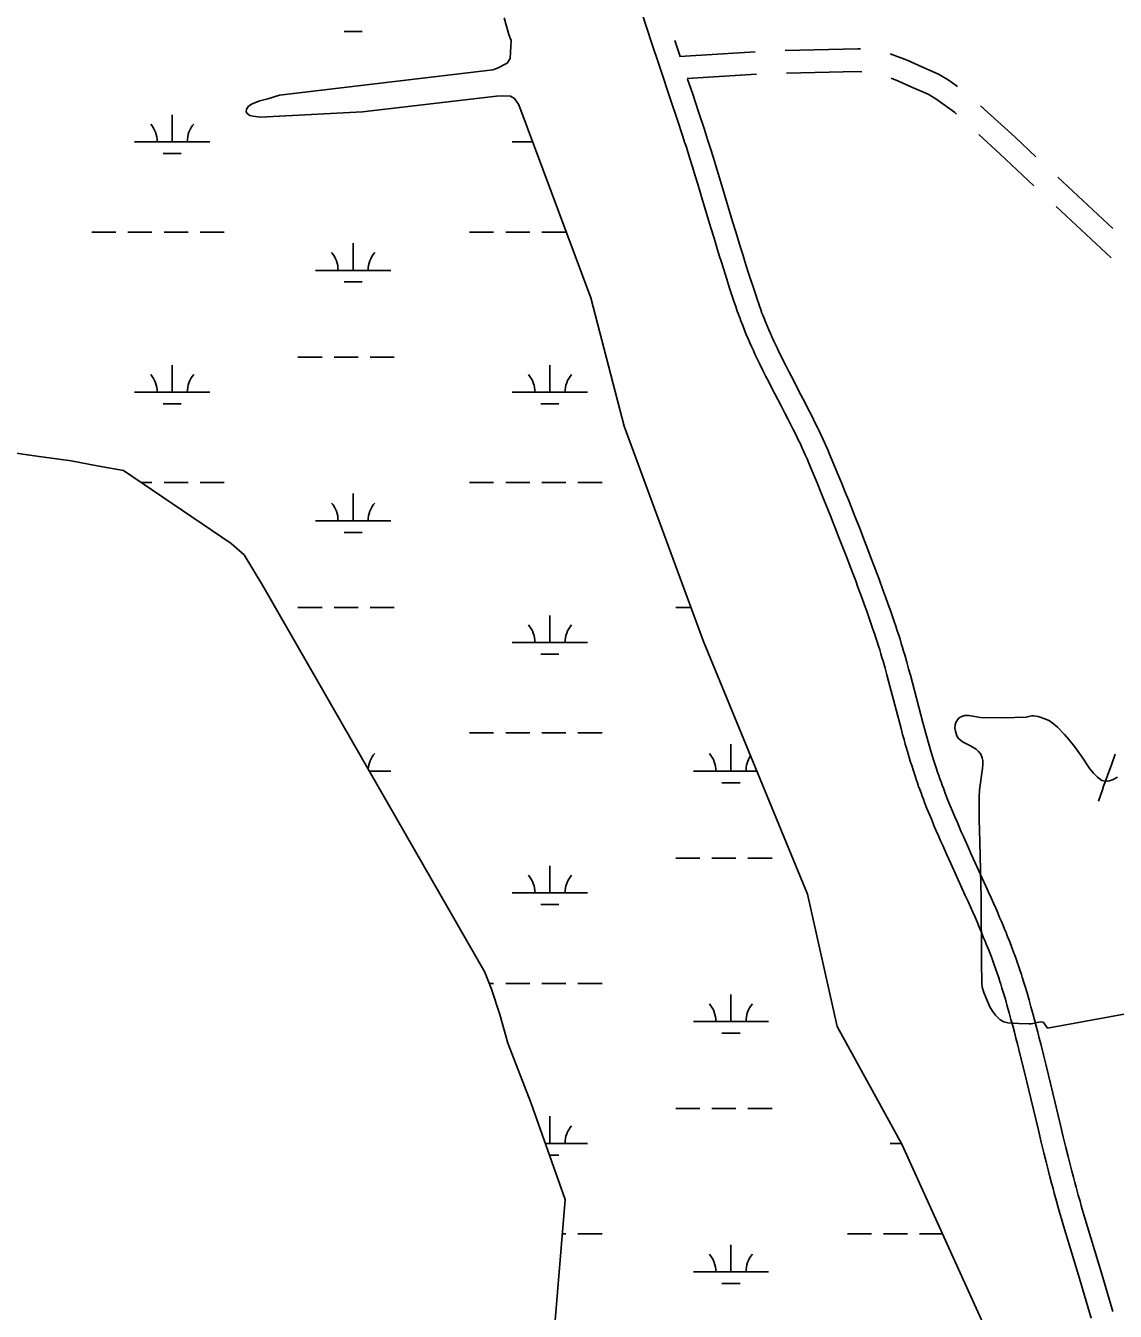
# Model space of a CAD drawing. Extents: x 3161564 to 3199464, y 849354 to 874788.
# Drawn here: x 3179471 to 3180918, y 861939 to 863647 of the extents above; entities that cross this region are included whole.
import ezdxf

# ---------------------------------------------------------------- set-up
doc = ezdxf.new("R2010")
doc.units = 0
for name, color, linetype in [('V-ROAD-CNTR', 7, 'Continuous'), ('V-SITE-VEGE', 7, 'Continuous'), ('V-WETL-SWMP', 7, 'Continuous')]:
    doc.layers.add(name, color=color, linetype=linetype)

msp = doc.modelspace()

# ---------------------------------------------------------------- linework, layer by layer
at = {"layer": 'V-ROAD-CNTR'}
for p, q in [((3180339.7, 863606.1), (3180439.5, 863612.3)), ((3180349.5, 863576.7), (3180441.4, 863582.4)), ((3180841.9, 863445.6), (3180915, 863377.4)), ((3180839.3, 863407), (3180912.4, 863338.8))]:
    msp.add_line(p, q, dxfattribs=at)
for points in [[(3180289.1, 863664.2), (3180296.2, 863642.5), (3180302.1, 863624.5), (3180312.5, 863593.3), (3180328.2, 863546.4), (3180335.9, 863523), (3180343.6, 863499.6), (3180345.9, 863492.4), (3180348.2, 863485.5), (3180352.4, 863472), (3180356.4, 863459.3), (3180360.1, 863447.4), (3180363.5, 863436.3), (3180369.8, 863415.3), (3180380.9, 863378.5), (3180385.1, 863364.6), (3180388.8, 863352.5), (3180392, 863341.9), (3180394.9, 863332.7), (3180397.4, 863324.6), (3180401.9, 863310.4), (3180405.3, 863299.8), (3180407.9, 863291.8), (3180411.9, 863279.9), (3180413.9, 863273.9), (3180415.9, 863267.9), (3180417.1, 863264.6), (3180418.3, 863261.2), (3180419.5, 863258), (3180420.7, 863254.8), (3180421.9, 863251.6), (3180423.1, 863248.5), (3180425.4, 863242.5), (3180427.8, 863236.7), (3180430.2, 863231.1), (3180432.6, 863225.8), (3180434.9, 863220.6), (3180437.2, 863215.6), (3180439.4, 863210.8), (3180441.6, 863206.1), (3180443.8, 863201.6), (3180445.9, 863197.3), (3180450, 863188.9), (3180453.9, 863181.1), (3180457.6, 863173.9), (3180461.1, 863167.1), (3180474.3, 863141.8), (3180479.2, 863132.3), (3180483.4, 863124), (3180487.1, 863116.8), (3180490.3, 863110.5), (3180493, 863105), (3180495.4, 863100.1), (3180497.4, 863095.9), (3180499.2, 863092.2), (3180502.2, 863085.6), (3180504.4, 863080.7), (3180506.1, 863077)], [(3180332.9, 863627.2), (3180339.9, 863606.2)], [(3180479.5, 863614), (3180576.2, 863616.3), (3180579.4, 863616.1)], [(3180618.8, 863609.6), (3180641.4, 863601.1), (3180660.9, 863592.3), (3180683.2, 863582.6), (3180696, 863575), (3180708.3, 863566.1)], [(3180349.9, 863576), (3180356.6, 863555.9), (3180364.4, 863532.4), (3180372.1, 863508.9), (3180374.5, 863501.7), (3180376.7, 863494.6), (3180381, 863481), (3180385, 863468.2), (3180388.7, 863456.2), (3180392.2, 863445), (3180398.5, 863423.9), (3180409.6, 863387.1), (3180413.8, 863373.3), (3180417.5, 863361.3), (3180420.7, 863350.8), (3180423.5, 863341.6), (3180426, 863333.6), (3180430.5, 863319.5), (3180433.9, 863309), (3180436.4, 863301.2), (3180440.3, 863289.4), (3180442.3, 863283.5), (3180444.3, 863277.7), (3180445.4, 863274.5), (3180446.5, 863271.4), (3180447.6, 863268.3), (3180448.7, 863265.3), (3180449.9, 863262.4), (3180451, 863259.5), (3180453.2, 863253.8), (3180455.5, 863248.3), (3180457.8, 863243), (3180460, 863237.9), (3180462.2, 863232.9), (3180464.4, 863228.1), (3180466.6, 863223.5), (3180468.7, 863219), (3180470.8, 863214.7), (3180472.8, 863210.5), (3180476.9, 863202.3), (3180480.7, 863194.7), (3180484.3, 863187.5), (3180487.8, 863180.8), (3180500.9, 863155.6), (3180505.9, 863146.1), (3180510.2, 863137.7), (3180513.9, 863130.3), (3180517.1, 863123.9), (3180519.9, 863118.2), (3180522.4, 863113.2), (3180524.5, 863108.8), (3180526.3, 863104.9), (3180529.5, 863098.2), (3180531.8, 863093.1), (3180533.5, 863089.3)], [(3180481.3, 863584), (3180575.6, 863586.3), (3180581.3, 863585.9)], [(3180620.1, 863577.1), (3180629.9, 863573.3), (3180648.8, 863564.9), (3180669.5, 863555.9), (3180679.5, 863549.9), (3180704.3, 863532), (3180707.2, 863529.3)], [(3180739.2, 863540.7), (3180784.9, 863498.8), (3180812.7, 863472.9)], [(3180736.7, 863502.3), (3180764.5, 863476.7), (3180810, 863434.3)], [(3180533.5, 863089.2), (3180536, 863083.4), (3180538.5, 863077.6), (3180544.3, 863063.9), (3180549.6, 863051), (3180554.6, 863038.9), (3180559.2, 863027.5), (3180563.5, 863016.9), (3180567.6, 863006.9), (3180571.3, 862997.5), (3180574.8, 862988.7), (3180578.1, 862980.4), (3180584.1, 862964.9), (3180589.4, 862951.3), (3180593.9, 862939.3), (3180597.9, 862928.9), (3180601.3, 862919.7), (3180604.2, 862911.7), (3180609.4, 862897.7), (3180613.2, 862887.1), (3180616.1, 862879.2), (3180620.3, 862867.3), (3180624.4, 862855.3), (3180626.5, 862849.2), (3180628.5, 862843.2), (3180630.4, 862837.4), (3180632.1, 862831.8), (3180633.8, 862826.4), (3180635.4, 862821.1), (3180636.9, 862816), (3180638.3, 862811.1), (3180641, 862801.5), (3180643.5, 862792.5), (3180645.8, 862784), (3180662.4, 862721.2), (3180664.5, 862713.4), (3180666.3, 862706.7), (3180668, 862700.7), (3180669.5, 862695.6), (3180670.8, 862691.1), (3180673.1, 862683.2), (3180674.9, 862677.3), (3180676.3, 862673), (3180678.3, 862666.4), (3180680.5, 862659.9), (3180682, 862655.4), (3180683.5, 862651), (3180685.1, 862646.6), (3180686.6, 862642.4), (3180688.1, 862638.2), (3180689.7, 862634), (3180691.2, 862630), (3180692.7, 862626), (3180695.8, 862618.2), (3180698.9, 862610.6), (3180701.9, 862603.3), (3180704.9, 862596.2), (3180707.8, 862589.3), (3180710.6, 862582.6), (3180713.5, 862576.2), (3180716.2, 862570), (3180721.6, 862557.9), (3180726.7, 862546.6), (3180746.1, 862504), (3180749.7, 862495.9), (3180753.1, 862488.4), (3180756.3, 862481.3), (3180759.2, 862474.6), (3180761.9, 862468.3), (3180764.4, 862462.4), (3180766.8, 862456.9), (3180769, 862451.7), (3180771, 862446.8), (3180772.9, 862442.2), (3180774.6, 862437.9), (3180777.8, 862429.8), (3180780.6, 862422.6), (3180782.9, 862416.4), (3180784.9, 862410.9), (3180786.7, 862406), (3180788.2, 862401.8), (3180789.5, 862398), (3180791.7, 862391.5), (3180793.3, 862386.6), (3180794.5, 862382.9), (3180796.2, 862377.3), (3180797.9, 862371.8)], [(3180506.1, 863077.1), (3180508.5, 863071.5), (3180510.9, 863066), (3180516.6, 863052.3), (3180521.9, 863039.5), (3180526.8, 863027.5), (3180531.4, 863016.2), (3180535.7, 863005.6), (3180539.7, 862995.7), (3180543.4, 862986.4), (3180546.9, 862977.6), (3180550.1, 862969.4), (3180556.1, 862954), (3180561.4, 862940.5), (3180565.9, 862928.7), (3180569.8, 862918.4), (3180573.2, 862909.3), (3180576.1, 862901.3), (3180581.2, 862887.4), (3180585, 862877), (3180587.8, 862869.1), (3180592, 862857.3), (3180596.1, 862845.5), (3180598.1, 862839.6), (3180600, 862833.9), (3180601.8, 862828.3), (3180603.5, 862822.9), (3180605.1, 862817.7), (3180606.6, 862812.6), (3180608.1, 862807.6), (3180609.5, 862802.8), (3180612.2, 862793.4), (3180614.6, 862784.6), (3180616.8, 862776.3), (3180633.4, 862713.5), (3180635.5, 862705.5), (3180637.4, 862698.6), (3180639.1, 862692.6), (3180640.6, 862687.3), (3180642, 862682.6), (3180644.4, 862674.6), (3180646.2, 862668.5), (3180647.6, 862664), (3180649.8, 862657.2), (3180652, 862650.4), (3180653.6, 862645.7), (3180655.2, 862641.1), (3180656.8, 862636.5), (3180658.4, 862632.1), (3180660, 862627.8), (3180661.6, 862623.5), (3180663.2, 862619.3), (3180664.8, 862615.2), (3180667.9, 862607.1), (3180671.1, 862599.3), (3180674.2, 862591.8), (3180677.2, 862584.5), (3180680.2, 862577.5), (3180683.1, 862570.7), (3180686, 862564.2), (3180688.8, 862557.8), (3180694.2, 862545.6), (3180699.4, 862534.2), (3180718.8, 862491.6), (3180722.4, 862483.6), (3180725.7, 862476.2), (3180728.8, 862469.2), (3180731.7, 862462.6), (3180734.4, 862456.5), (3180736.8, 862450.7), (3180739.1, 862445.3), (3180741.3, 862440.2), (3180743.2, 862435.4), (3180745.1, 862430.9), (3180746.7, 862426.8), (3180749.9, 862418.9), (3180752.5, 862412), (3180754.8, 862405.9), (3180756.7, 862400.6), (3180758.4, 862396), (3180759.9, 862391.9), (3180761.1, 862388.3), (3180763.2, 862382.1), (3180764.8, 862377.4), (3180765.9, 862373.8), (3180767.5, 862368.5), (3180769.2, 862363.1)], [(3180918.1, 862679.4), (3180912.4, 862663.9), (3180908.1, 862652.2), (3180904.9, 862643.4), (3180902.6, 862636.7), (3180900.9, 862631.7), (3180898.3, 862624.2), (3180895.8, 862616.7)], [(3180769.1, 862363.2), (3180772, 862353.7), (3180774.6, 862344.4), (3180777.1, 862335.5), (3180779.5, 862326.8), (3180781.8, 862318.3), (3180784, 862310.1), (3180786.1, 862302.1), (3180788, 862294.4), (3180790, 862286.9), (3180793.6, 862272.4), (3180797, 862258.7), (3180800.1, 862245.9), (3180805.9, 862221.8), (3180816, 862179.5), (3180819.8, 862163.6), (3180823.2, 862149.7), (3180826.3, 862137.6), (3180829, 862126.9), (3180831.3, 862117.6), (3180833.5, 862109.5), (3180835.4, 862102.4), (3180837, 862096.1), (3180840, 862085.3), (3180842.3, 862077.1), (3180844, 862071), (3180846.7, 862061.9), (3180849.4, 862052.7), (3180870.3, 861982.7), (3180886.1, 861930.1)], [(3180797.9, 862371.7), (3180800.8, 862362), (3180803.5, 862352.6), (3180806, 862343.5), (3180808.5, 862334.6), (3180810.8, 862326.1), (3180813, 862317.7), (3180815.1, 862309.7), (3180817.1, 862301.9), (3180819, 862294.3), (3180822.7, 862279.6), (3180826.1, 862265.8), (3180829.2, 862252.9), (3180835, 862228.8), (3180845.1, 862186.5), (3180849, 862170.7), (3180852.4, 862156.9), (3180855.4, 862144.9), (3180858, 862134.3), (3180860.4, 862125.2), (3180862.5, 862117.1), (3180864.3, 862110.1), (3180866, 862104), (3180868.9, 862093.3), (3180871.2, 862085.3), (3180872.9, 862079.3), (3180875.5, 862070.3), (3180878.1, 862061.3), (3180899.1, 861991.3), (3180914.9, 861938.8)]]:
    msp.add_lwpolyline(points, dxfattribs=at)
at = {"layer": 'V-SITE-VEGE'}
for p, q in [((3180705.4, 862718.3), (3180706.3, 862721.3)), ((3180706.3, 862721.3), (3180708.5, 862725)), ((3180708.5, 862725), (3180710.4, 862727)), ((3180710.4, 862727), (3180712.2, 862728.4)), ((3180712.2, 862728.4), (3180714, 862729.4)), ((3180714, 862729.4), (3180717.7, 862730.5)), ((3180717.7, 862730.5), (3180720.2, 862730.7)), ((3180720.2, 862730.7), (3180723.6, 862730.5)), ((3180723.6, 862730.5), (3180738.9, 862728.1)), ((3180738.9, 862728.1), (3180769.2, 862727.6)), ((3180769.2, 862727.6), (3180799.5, 862728.4)), ((3180799.5, 862728.4), (3180803.4, 862729.1)), ((3180803.4, 862729.1), (3180807.3, 862730.1)), ((3180807.3, 862730.1), (3180809.8, 862730.3)), ((3180809.8, 862730.3), (3180815.6, 862729.2)), ((3180815.6, 862729.2), (3180826, 862725.8)), ((3180826, 862725.8), (3180830.5, 862723.6)), ((3180830.5, 862723.6), (3180836.1, 862719.5)), ((3180705.1, 862713.9), (3180705.4, 862718.3)), ((3180705.7, 862709.7), (3180705.1, 862713.9)), ((3180707.7, 862703.6), (3180705.7, 862709.7)), ((3180836.1, 862719.5), (3180841.3, 862715.1)), ((3180841.3, 862715.1), (3180850.7, 862705.5)), ((3180850.7, 862705.5), (3180856.5, 862698.7)), ((3180709.4, 862700.7), (3180707.7, 862703.6)), ((3180711.8, 862698.1), (3180709.4, 862700.7)), ((3180715.2, 862695.7), (3180711.8, 862698.1)), ((3180720.5, 862693.1), (3180715.2, 862695.7)), ((3180725.7, 862690.4), (3180720.5, 862693.1)), ((3180733.1, 862685.7), (3180725.7, 862690.4)), ((3180856.5, 862698.7), (3180863.8, 862689.3)), ((3180863.8, 862689.3), (3180873.2, 862676.4)), ((3180736.5, 862682.9), (3180733.1, 862685.7)), ((3180739.3, 862679.1), (3180736.5, 862682.9)), ((3180741.3, 862674.3), (3180739.3, 862679.1)), ((3180742, 862670.8), (3180741.3, 862674.3)), ((3180742.1, 862665.4), (3180742, 862670.8)), ((3180873.2, 862676.4), (3180884.3, 862659.8)), ((3180737.6, 862631.7), (3180741.7, 862660)), ((3180741.7, 862660), (3180742.1, 862665.4)), ((3180884.3, 862659.8), (3180889, 862653.9)), ((3180889, 862653.9), (3180894.3, 862648.5)), ((3180894.3, 862648.5), (3180898.4, 862645.4)), ((3180898.4, 862645.4), (3180900.4, 862644.3)), ((3180900.4, 862644.3), (3180902.6, 862643.7)), ((3180902.6, 862643.7), (3180907.3, 862643.5)), ((3180907.3, 862643.5), (3180910.5, 862644)), ((3180910.5, 862644), (3180914.4, 862645.2)), ((3180914.4, 862645.2), (3180921.1, 862648.6)), ((3180737.1, 862622.2), (3180737.6, 862631.7)), ((3180737.4, 862592.4), (3180737.1, 862622.2)), ((3180738, 862562.6), (3180737.4, 862592.4)), ((3180739.8, 862487.8), (3180738, 862562.6)), ((3180740.2, 862403.1), (3180739.8, 862487.8)), ((3180740.7, 862374.8), (3180740.2, 862403.1)), ((3180741.3, 862369.8), (3180740.7, 862374.8)), ((3180743.5, 862362.5), (3180741.3, 862369.8)), ((3180746.4, 862355.2), (3180743.5, 862362.5)), ((3180751.5, 862343.5), (3180746.4, 862355.2)), ((3180754.8, 862338), (3180751.5, 862343.5)), ((3180758.8, 862332.7), (3180754.8, 862338)), ((3180762.3, 862328.9), (3180758.8, 862332.7)), ((3180765.2, 862326.5), (3180762.3, 862328.9)), ((3180951.7, 862337.8), (3180827.8, 862315.2)), ((3180770, 862323.8), (3180765.2, 862326.5)), ((3180775.2, 862322.4), (3180770, 862323.8)), ((3180789.5, 862321.4), (3180775.2, 862322.4)), ((3180803.8, 862321), (3180789.5, 862321.4)), ((3180806.5, 862321.2), (3180803.8, 862321)), ((3180816.6, 862323.4), (3180806.5, 862321.2)), ((3180819, 862323.6), (3180816.6, 862323.4)), ((3180822, 862323.1), (3180819, 862323.6)), ((3180823.2, 862322.3), (3180822, 862323.1)), ((3180824.2, 862321.1), (3180823.2, 862322.3)), ((3180827.8, 862315.2), (3180824.2, 862321.1))]:
    msp.add_line(p, q, dxfattribs=at)
at = {"layer": 'V-WETL-SWMP'}
for p, q in [((3180106.2, 863657.5), (3180112.3, 863635.4)), ((3179893.6, 863639.3), (3179917.6, 863639.3)), ((3180112.3, 863635.4), (3180115.4, 863627.3)), ((3180115.4, 863627.3), (3180114.3, 863603.6)), ((3180110, 863597.2), (3180097.3, 863590.8)), ((3180114.3, 863603.6), (3180110, 863597.2)), ((3180091.2, 863588.5), (3179807.5, 863554.9)), ((3180097.3, 863590.8), (3180091.2, 863588.5)), ((3179771.6, 863543.4), (3179766.6, 863539.9)), ((3179781.6, 863547.1), (3179771.6, 863543.4)), ((3179792, 863549.9), (3179781.6, 863547.1)), ((3179807.5, 863554.9), (3179792, 863549.9)), ((3179917.8, 863532.5), (3180095.9, 863553.2)), ((3180095.9, 863553.2), (3180103.8, 863553.7)), ((3180103.8, 863553.7), (3180114.5, 863553.2)), ((3180114.5, 863553.2), (3180120.1, 863550.5)), ((3180120.1, 863550.5), (3180125.6, 863542)), ((3180125.6, 863542), (3180221.1, 863285.4)), ((3179665.1, 863492.8), (3179665.1, 863528.8)), ((3179763.8, 863536.2), (3179763.5, 863532.4)), ((3179763.5, 863532.4), (3179764.8, 863530.2)), ((3179766.6, 863539.9), (3179763.8, 863536.2)), ((3179764.8, 863530.2), (3179768.1, 863527.8)), ((3179768.1, 863527.8), (3179772.2, 863526.9)), ((3179772.2, 863526.9), (3179782.4, 863525.5)), ((3179782.4, 863525.5), (3179791, 863526.1)), ((3179791, 863526.1), (3179917.8, 863532.5)), ((3179615.1, 863492.8), (3179715.1, 863492.8)), ((3180117, 863492.8), (3180143.9, 863492.8)), ((3179653.1, 863477.4), (3179677.1, 863477.4)), ((3179558.3, 863372.8), (3179590.3, 863372.8)), ((3179606.3, 863372.8), (3179638.3, 863372.8)), ((3179654.3, 863372.8), (3179686.3, 863372.8)), ((3179702.3, 863372.8), (3179734.3, 863372.8)), ((3180060.2, 863372.8), (3180092.2, 863372.8)), ((3180108.2, 863372.8), (3180140.2, 863372.8)), ((3180156.2, 863372.8), (3180188.2, 863372.8)), ((3179905.6, 863322), (3179905.6, 863358)), ((3179855.6, 863322), (3179955.6, 863322)), ((3179893.6, 863306.6), (3179917.6, 863306.6)), ((3180221.1, 863285.4), (3180265.4, 863115)), ((3179832.2, 863206.6), (3179864.2, 863206.6)), ((3179880.2, 863206.6), (3179912.2, 863206.6)), ((3179928.2, 863206.6), (3179960.2, 863206.6)), ((3179665.1, 863160.2), (3179665.1, 863196.2)), ((3180167, 863160.2), (3180167, 863196.2)), ((3179615.1, 863160.2), (3179715.1, 863160.2)), ((3180117, 863160.2), (3180217, 863160.2)), ((3179653.1, 863144.7), (3179677.1, 863144.7)), ((3180155, 863144.7), (3180179, 863144.7)), ((3180265.4, 863115), (3180371.1, 862828.7)), ((3179488.5, 863074.5), (3179439.2, 863081.9)), ((3179530.9, 863069), (3179488.5, 863074.5)), ((3179565.3, 863062.3), (3179530.9, 863069)), ((3179600.5, 863056.1), (3179565.3, 863062.3)), ((3179743.7, 862959.2), (3179600.5, 863056.1)), ((3179624.1, 863040.1), (3179638.3, 863040.1)), ((3179654.3, 863040.1), (3179686.3, 863040.1)), ((3179702.3, 863040.1), (3179734.3, 863040.1)), ((3180060.2, 863040.1), (3180092.2, 863040.1)), ((3180108.2, 863040.1), (3180140.2, 863040.1)), ((3180156.2, 863040.1), (3180188.2, 863040.1)), ((3180204.2, 863040.1), (3180236.2, 863040.1)), ((3179905.6, 862989.4), (3179905.6, 863025.4)), ((3179855.6, 862989.4), (3179955.6, 862989.4)), ((3179893.6, 862973.9), (3179917.6, 862973.9)), ((3179760.6, 862943.9), (3179743.7, 862959.2)), ((3179785.3, 862903.7), (3179760.6, 862943.9)), ((3180080.5, 862389.5), (3179785.3, 862903.7)), ((3179832.2, 862873.9), (3179864.2, 862873.9)), ((3179880.2, 862873.9), (3179912.2, 862873.9)), ((3179928.2, 862873.9), (3179960.2, 862873.9)), ((3180167, 862827.5), (3180167, 862863.5)), ((3180334.1, 862873.9), (3180354.4, 862873.9)), ((3180117, 862827.5), (3180217, 862827.5)), ((3180371.1, 862828.7), (3180509.1, 862493.2)), ((3180155, 862812.1), (3180179, 862812.1)), ((3180060.2, 862707.4), (3180092.2, 862707.4)), ((3180108.2, 862707.4), (3180140.2, 862707.4)), ((3180156.2, 862707.4), (3180188.2, 862707.4)), ((3180204.2, 862707.4), (3180236.2, 862707.4)), ((3180407.5, 862656.7), (3180407.5, 862692.7)), ((3179927.1, 862656.7), (3179955.6, 862656.7)), ((3180357.5, 862656.7), (3180441.9, 862656.7)), ((3180395.5, 862641.2), (3180419.5, 862641.2)), ((3180334.1, 862541.2), (3180366.1, 862541.2)), ((3180382.1, 862541.2), (3180414.1, 862541.2)), ((3180430.1, 862541.2), (3180462.1, 862541.2)), ((3180167, 862494.8), (3180167, 862530.8)), ((3180117, 862494.8), (3180217, 862494.8)), ((3180509.1, 862493.2), (3180548.7, 862317.5)), ((3180155, 862479.4), (3180179, 862479.4)), ((3180089.2, 862366.9), (3180080.5, 862389.5)), ((3180086.2, 862374.7), (3180092.2, 862374.7)), ((3180100.2, 862333.4), (3180089.2, 862366.9)), ((3180108.2, 862374.7), (3180140.2, 862374.7)), ((3180156.2, 862374.7), (3180188.2, 862374.7)), ((3180204.2, 862374.7), (3180236.2, 862374.7)), ((3180407.5, 862324), (3180407.5, 862360)), ((3180111.2, 862295.3), (3180100.2, 862333.4)), ((3180357.5, 862324), (3180457.5, 862324)), ((3180548.7, 862317.5), (3180634.5, 862161.2)), ((3180141.8, 862216.6), (3180111.2, 862295.3)), ((3180395.5, 862308.6), (3180419.5, 862308.6)), ((3180187.3, 862087.4), (3180141.8, 862216.6)), ((3180167, 862162.1), (3180167, 862198.1)), ((3180334.1, 862208.6), (3180366.1, 862208.6)), ((3180382.1, 862208.6), (3180414.1, 862208.6)), ((3180430.1, 862208.6), (3180462.1, 862208.6)), ((3180161, 862162.1), (3180217, 862162.1)), ((3180618.9, 862162.1), (3180634, 862162.1)), ((3180634.5, 862161.2), (3180869.3, 861644.1)), ((3180166.4, 862146.7), (3180179, 862146.7)), ((3180169.1, 861870.2), (3180187.3, 862087.4)), ((3180183.5, 862042.1), (3180188.2, 862042.1)), ((3180204.2, 862042.1), (3180236.2, 862042.1)), ((3180562.1, 862042.1), (3180594.1, 862042.1)), ((3180610.1, 862042.1), (3180642.1, 862042.1)), ((3180658.1, 862042.1), (3180688.6, 862042.1)), ((3180407.5, 861991.3), (3180407.5, 862027.3)), ((3180357.5, 861991.3), (3180457.5, 861991.3)), ((3180395.5, 861975.9), (3180419.5, 861975.9))]:
    msp.add_line(p, q, dxfattribs=at)
for centre, start, end in [((3179609.9, 863493.3), 359.2282, 40.7718), ((3179720.4, 863493.3), 139.2282, 180.7718), ((3179850.3, 863322.5), 359.2282, 40.7718), ((3179960.8, 863322.5), 139.2282, 180.7718), ((3179609.9, 863160.6), 359.2282, 40.7718), ((3179720.4, 863160.6), 139.2282, 180.7718), ((3180111.8, 863160.6), 359.2282, 40.7718), ((3180222.3, 863160.6), 139.2282, 180.7718), ((3179850.3, 862989.8), 359.2282, 40.7718), ((3179960.8, 862989.8), 139.2282, 180.7718), ((3180111.8, 862828), 359.2282, 40.7718), ((3180222.3, 862828), 139.2282, 180.7718), ((3179960.8, 862657.2), 139.2282, 176.665), ((3180352.2, 862657.2), 359.2282, 40.7718), ((3180462.7, 862657.2), 145.8972, 180.7718), ((3180111.8, 862495.3), 359.2282, 40.7718), ((3180222.3, 862495.3), 139.2282, 180.7718), ((3180352.2, 862324.5), 359.2282, 40.7718), ((3180462.7, 862324.5), 139.2282, 180.7718), ((3180222.3, 862162.6), 139.2282, 180.7718), ((3180352.2, 861991.8), 359.2282, 40.7718), ((3180462.7, 861991.8), 139.2282, 180.7718)]:
    msp.add_arc(centre, 35.2, start, end, dxfattribs=at)

doc.saveas('drawing.dxf')
